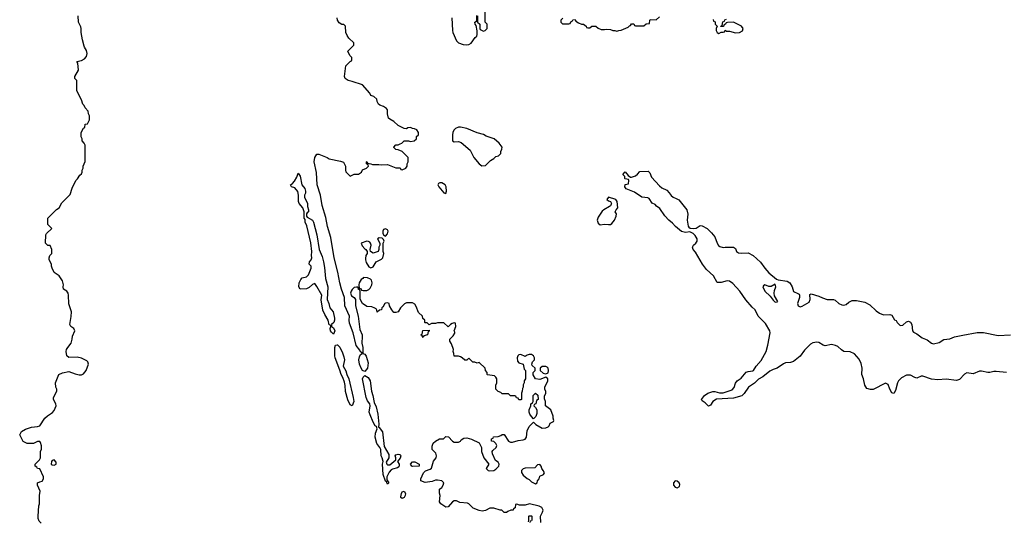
# Model space of a CAD drawing. Header units: inches. Extents: x 2106670 to 2322961, y 36024 to 224899.
# Tile 270 of 281: x 2278958 to 2288409, y 175442 to 180253. Entities that reach past the tile are written whole.
import ezdxf

# ---------------------------------------------------------------- set-up
doc = ezdxf.new("R2010")
doc.units = ezdxf.units.IN
doc.header["$MEASUREMENT"] = 0
for name, color, linetype in [('C2177', 7, 'Continuous'), ('C2178', 7, 'Continuous'), ('C2187', 7, 'Continuous'), ('C2188', 7, 'Continuous')]:
    doc.layers.add(name, color=color, linetype=linetype)

msp = doc.modelspace()

# ---------------------------------------------------------------- linework, layer by layer
at = {"layer": 'C2177', "color": 5, "elevation": 60}
msp.add_lwpolyline([(2279163.1, 175423.1), (2279144.7, 175444.7), (2279135.3, 175470), (2279134, 175490), (2279142, 175590), (2279148, 175610), (2279148.4, 175688.4), (2279155.3, 175730), (2279128, 175790), (2279128, 175810), (2279150, 175822), (2279174.6, 175825.4), (2279188, 175850), (2279188, 175870), (2279150, 175946), (2279128.4, 175948.4), (2279122, 175962), (2279106, 175970), (2279106, 175990), (2279148, 176030), (2279158, 176050), (2279158, 176110), (2279167.3, 176132.7), (2279168, 176150), (2279167.3, 176167.3), (2279156.4, 176196.4), (2279150, 176206), (2279130, 176206), (2279090, 176188), (2279028.4, 176188.4), (2278990, 176206), (2278958, 176270), (2278976.4, 176303.6), (2279014.6, 176325.4), (2279070, 176344.7), (2279130, 176351.3), (2279150, 176358), (2279199, 176430), (2279225.1, 176454.9), (2279274.2, 176485.8), (2279290, 176504.7), (2279309, 176550), (2279305.2, 176570), (2279284, 176610), (2279284, 176630), (2279313.2, 176690), (2279314, 176710), (2279304, 176730), (2279302, 176770), (2279335.3, 176850), (2279370, 176866), (2279430, 176878), (2279490, 176856), (2279530, 176846), (2279550, 176846), (2279570, 176856), (2279596, 176890), (2279617.2, 176950), (2279612.9, 176972.9), (2279602.7, 176982.7), (2279550, 177006.6), (2279510, 177015.1), (2279430, 177014), (2279409.2, 177030), (2279404, 177070), (2279408.7, 177090), (2279419, 177110), (2279452.7, 177150), (2279462.7, 177190), (2279463.7, 177216.3), (2279488, 177270), (2279478, 177290), (2279449, 177309), (2279438, 177330), (2279453.6, 177406.4), (2279455.3, 177450), (2279428.8, 177528.9), (2279428, 177610), (2279422, 177630), (2279410, 177648), (2279378, 177670), (2279375.3, 177690), (2279379, 177710), (2279368.7, 177750), (2279336.5, 177796.5), (2279290, 177828), (2279269, 177870), (2279262, 177890), (2279262, 177910), (2279242, 177950), (2279242, 177970), (2279248.7, 177990), (2279268, 178010), (2279268, 178050), (2279250, 178086), (2279228.4, 178088.4), (2279206, 178110), (2279208, 178190), (2279216.4, 178203.6), (2279266, 178250), (2279228.4, 178288.4), (2279229.1, 178350.9), (2279310, 178432), (2279338, 178450), (2279363.1, 178496.9), (2279443.1, 178576.9), (2279461.2, 178638.8), (2279498, 178710), (2279513.6, 178726.4), (2279536.4, 178763.6), (2279550, 178774), (2279558, 178790), (2279558, 178810), (2279568, 178830), (2279568, 178850), (2279587.3, 178892.7), (2279588, 179050), (2279578, 179070), (2279558, 179090), (2279558, 179110), (2279548, 179130), (2279548, 179170), (2279570, 179214), (2279582, 179218), (2279588, 179250), (2279610, 179254), (2279627.3, 179292.7), (2279628, 179330), (2279618, 179350), (2279616.4, 179376.4), (2279587.3, 179407.3), (2279578, 179430), (2279564.7, 179444.7), (2279550, 179486), (2279508, 179570), (2279506, 179670), (2279488, 179690), (2279488, 179710), (2279522, 179770), (2279515.3, 179835.3), (2279508, 179852), (2279550, 179862.8), (2279581.3, 179878.7), (2279599, 179901), (2279605.3, 179930), (2279597.7, 179957.7), (2279580.7, 179990), (2279577.7, 180000)], dxfattribs=at)
msp.add_lwpolyline([(2279288.7, 176031.3), (2279270, 176024), (2279263.8, 176016.2), (2279258.8, 175990), (2279270, 175982), (2279290, 175981.6), (2279309, 175990), (2279309.2, 176010)], close=True, dxfattribs=at)
at = {"layer": 'C2178', "color": 5, "elevation": 60}
msp.add_lwpolyline([(2279577.7, 180000), (2279560.1, 180060.1), (2279549.4, 180130), (2279549.3, 180170), (2279546, 180186), (2279522, 180230), (2279519, 180290)], dxfattribs=at)
at = {"layer": 'C2187', "color": 5}
for points, elevation in [([(2283962, 175430), (2283958, 175490), (2283978, 175530), (2283982, 175550), (2283970, 175574), (2283945.6, 175585.6), (2283851.3, 175608.7), (2283810, 175595.3), (2283756.4, 175596.4), (2283730, 175606), (2283718, 175602), (2283714, 175570), (2283698, 175562), (2283694, 175550), (2283672.7, 175547.3), (2283643.6, 175536.4), (2283630, 175526), (2283610, 175526), (2283587.3, 175547.3), (2283570, 175548), (2283509.1, 175569.1), (2283470, 175569), (2283430, 175544), (2283398, 175538), (2283370, 175544), (2283310, 175569), (2283270, 175608.7), (2283256.5, 175616.5), (2283183.1, 175623.1), (2283150, 175638), (2283130, 175638), (2283111.2, 175628.9), (2283070, 175582), (2283050, 175578), (2283002, 175610), (2282989.2, 175630), (2282995.3, 175690), (2282988.8, 175711.1), (2282988, 175750), (2283010, 175766), (2283024.5, 175790), (2283029.3, 175810), (2283010, 175829.3), (2282970, 175838), (2282950, 175838), (2282916.9, 175823.1), (2282850, 175814), (2282808, 175830), (2282808.7, 175850), (2282834, 175906), (2282854, 175926), (2282898.3, 175941.7), (2282909.6, 175950.4), (2282930, 176018), (2282955.3, 176050), (2282959, 176070), (2282954, 176094), (2282918, 176130), (2282916.4, 176136.4), (2282916.4, 176163.6), (2282928, 176190), (2282950, 176212), (2282988.4, 176231.6), (2283027.3, 176232.7), (2283050, 176254), (2283072.7, 176252.7), (2283114, 176210), (2283130, 176202), (2283170, 176202), (2283188.4, 176211.6), (2283196.4, 176223.6), (2283220.4, 176239.6), (2283250, 176242), (2283294, 176230), (2283370, 176194), (2283391.3, 176151.3), (2283391, 176110), (2283413, 176050), (2283462.8, 175990), (2283434.8, 175950), (2283456, 175930), (2283470, 175926.5), (2283510, 175930.2), (2283530, 175941.8), (2283556.8, 175970), (2283562, 175990), (2283550, 176009.7), (2283525.5, 176025.5), (2283498, 176090), (2283494.5, 176110), (2283499.3, 176120.7), (2283532.7, 176150), (2283539.3, 176170), (2283530, 176188.7), (2283510, 176206), (2283486, 176210), (2283487.3, 176232.7), (2283502, 176238), (2283507.3, 176252.7), (2283550, 176254), (2283576.4, 176263.6), (2283590, 176274), (2283610, 176274), (2283650, 176212), (2283670, 176201), (2283690, 176201), (2283741.5, 176218.5), (2283790, 176222), (2283809.7, 176230.3), (2283822.9, 176250), (2283828.8, 176311.1), (2283848.4, 176351.6), (2283890, 176394), (2283914, 176370), (2283974.8, 176334.8), (2284010, 176339.1), (2284030, 176346.8), (2284040.9, 176359.1), (2284050, 176382), (2284082, 176398), (2284086, 176410), (2284078, 176430), (2284078, 176450), (2284055.3, 176510), (2284006, 176550), (2284006, 176590), (2283996.4, 176616.4), (2283996.4, 176643.6), (2284008, 176670), (2284007.3, 176687.3), (2283998, 176710), (2283998, 176730), (2284028, 176790), (2284027.3, 176807.3), (2284010, 176826), (2283950, 176802), (2283908, 176810), (2283888.4, 176848.4), (2283886, 176870), (2283906, 176890), (2283906, 176910), (2283878, 176938), (2283875.3, 176950), (2283879, 176970), (2283899, 176990), (2283899, 177010), (2283889.2, 177030), (2283870, 177040.7), (2283850, 177042.9), (2283830, 177036), (2283810, 177021.2), (2283770, 177040.9), (2283750, 177039.3), (2283740.7, 177030), (2283733, 177010), (2283736.8, 176976.8), (2283750, 176961), (2283790.6, 176950.6), (2283801, 176901), (2283812, 176890), (2283812, 176810), (2283802, 176790), (2283802, 176770), (2283792, 176750), (2283792, 176730), (2283783.6, 176716.4), (2283782, 176690), (2283774, 176670), (2283774, 176610), (2283770, 176606), (2283750, 176606), (2283742, 176622), (2283727.3, 176627.3), (2283722, 176642), (2283710, 176646), (2283670, 176646), (2283650, 176666), (2283590, 176666), (2283576.4, 176676.4), (2283550, 176686), (2283528.4, 176708.4), (2283527.3, 176747.3), (2283538, 176770), (2283538, 176810), (2283530, 176826), (2283516.4, 176836.4), (2283450, 176846), (2283446, 176850), (2283446, 176870), (2283428.4, 176888.4), (2283426, 176910), (2283370, 176966), (2283350, 176958), (2283327.3, 176967.3), (2283308.4, 176968.4), (2283270, 177006), (2283250, 176986), (2283230, 176986), (2283206, 177010), (2283190, 177018), (2283170, 177026), (2283127.3, 177027.3), (2283126, 177050), (2283118, 177070), (2283122, 177090), (2283103.1, 177143.1), (2283086, 177170), (2283086, 177190), (2283120.4, 177219.6), (2283134.6, 177245.4), (2283135.3, 177255.3), (2283128, 177270), (2283146, 177310), (2283142, 177342), (2283130, 177346), (2283110, 177338), (2283094, 177330), (2283070, 177308), (2283030, 177346), (2282970, 177346), (2282950, 177338), (2282910, 177338), (2282890, 177326), (2282870, 177346), (2282850, 177346), (2282846, 177350), (2282846, 177370), (2282828.4, 177388.4), (2282826, 177410), (2282784.7, 177444.7), (2282763.1, 177503.1), (2282750, 177526), (2282730, 177538), (2282670, 177538), (2282651.2, 177528.9), (2282612, 177490), (2282592, 177450), (2282570, 177446), (2282550, 177446), (2282528.8, 177468.9), (2282508.4, 177508.4), (2282506, 177530), (2282490, 177538), (2282470, 177534), (2282462, 177530), (2282443.6, 177496.4), (2282434, 177490), (2282431.2, 177468.9), (2282412.7, 177467.3), (2282390, 177449), (2282386.3, 177466.3), (2282378.6, 177478.6), (2282366.6, 177486.6), (2282339.3, 177499.3), (2282290, 177502), (2282248, 177530), (2282227.3, 177572.7), (2282227.3, 177647.3), (2282222, 177662), (2282210, 177666), (2282207.3, 177687.3), (2282190, 177688.7), (2282170, 177684), (2282150, 177666.6), (2282139.5, 177650), (2282134.4, 177630), (2282143.9, 177603.9), (2282167.5, 177587.5), (2282182, 177570), (2282182, 177510), (2282208.3, 177408.3), (2282222.8, 177282.8), (2282244, 177230), (2282246.4, 177213.6), (2282242, 177150), (2282250.9, 177109.1), (2282252.7, 177052.7), (2282270, 177044.7), (2282284.5, 177024.5), (2282302.5, 176962.5), (2282295.5, 176910), (2282270, 176879), (2282250, 176889), (2282235.1, 176910), (2282218.7, 176950), (2282213.3, 176990), (2282219.5, 177020.5), (2282230, 177042), (2282246, 177050), (2282242, 177062), (2282230, 177066), (2282223.1, 177083.1), (2282188.1, 177128.2), (2282158.4, 177250), (2282123, 177343), (2282119.2, 177370), (2282123, 177410), (2282080.4, 177510), (2282076.2, 177590), (2282047.2, 177667.3), (2282031.5, 177728.5), (2282011.2, 177831.1), (2281975.4, 177970), (2281943.3, 178163.3), (2281913.3, 178270), (2281897.1, 178357.1), (2281862.6, 178470), (2281845.1, 178570), (2281812.8, 178670), (2281806.2, 178786.2), (2281785.6, 178890), (2281789.6, 178930.4), (2281810, 178964.7), (2281830, 178964.7), (2281910, 178931.3), (2281930, 178918), (2282037.3, 178897.3), (2282066, 178886), (2282086, 178850), (2282084.7, 178810), (2282090, 178794), (2282130, 178754), (2282170, 178772), (2282210, 178772), (2282238, 178790), (2282250, 178814), (2282286, 178830), (2282306, 178850), (2282302, 178862), (2282286, 178870), (2282286, 178890), (2282290, 178894), (2282298, 178878), (2282330, 178872), (2282344.7, 178864.7), (2282405.4, 178865.4), (2282430, 178861), (2282490, 178864.7), (2282570, 178834), (2282610, 178834), (2282618, 178818), (2282630, 178814), (2282666, 178830), (2282678, 178850), (2282678, 178870), (2282686, 178890), (2282686, 178930), (2282630, 178988), (2282590, 179006), (2282567.3, 179007.3), (2282548.4, 179028.4), (2282548.4, 179031.6), (2282570, 179054), (2282590, 179054), (2282610, 179062), (2282626, 179070), (2282650, 179092), (2282690, 179092), (2282710, 179084.7), (2282746, 179090), (2282766, 179110), (2282768.4, 179131.6), (2282786, 179150), (2282786, 179170), (2282770, 179198), (2282747.3, 179207.3), (2282728.4, 179208.4), (2282710, 179218), (2282683.6, 179216.4), (2282670, 179208), (2282648.8, 179208.9), (2282590, 179238), (2282550, 179278), (2282510, 179298), (2282498, 179310), (2282488.7, 179350), (2282488.4, 179388.4), (2282480.4, 179400.4), (2282450, 179422), (2282414.6, 179434.6), (2282403.1, 179443.1), (2282388, 179470), (2282386, 179490), (2282356.4, 179516.4), (2282330, 179526), (2282318, 179550), (2282250, 179628), (2282150, 179662), (2282110, 179669), (2282082, 179690), (2282075.3, 179710), (2282088, 179810), (2282130, 179854), (2282142, 179858), (2282146, 179870), (2282146, 179890), (2282126, 179910), (2282108, 179950), (2282156.3, 180000)], 40), ([(2288430, 176868.7), (2288330, 176879.4), (2288310, 176879.3), (2288270, 176869), (2288250.2, 176869.8), (2288190, 176882.2), (2288170, 176880.9), (2288110, 176857.8), (2288050, 176866.2), (2288025.8, 176854.2), (2287978.9, 176801.1), (2287950, 176792.8), (2287850, 176806.2), (2287770, 176799.3), (2287710, 176806), (2287626.6, 176833.4), (2287610, 176833.7), (2287570, 176815.6), (2287550, 176820.4), (2287510, 176843.7), (2287470, 176842.2), (2287422.5, 176817.5), (2287394.3, 176790), (2287382.6, 176770), (2287364.9, 176695.1), (2287350, 176668), (2287330, 176674), (2287310, 176709.2), (2287295.3, 176755.3), (2287270, 176767.8), (2287150, 176706.6), (2287126.3, 176706.3), (2287090, 176715.3), (2287070, 176748), (2287058.4, 176810), (2287043, 176850), (2287045.1, 176910), (2287035.6, 176955.6), (2287016.5, 176996.5), (2286969.9, 177049.9), (2286930, 177066.5), (2286870, 177071.4), (2286845.3, 177085.3), (2286810, 177118.2), (2286788.5, 177128.5), (2286750, 177136.8), (2286690, 177126.4), (2286670, 177131.4), (2286630, 177156.1), (2286610, 177160.3), (2286570, 177152.3), (2286550, 177140.9), (2286490, 177083.1), (2286450, 177026.2), (2286384.9, 176975.1), (2286355.4, 176964.6), (2286310, 176960.9), (2286290, 176950.9), (2286230, 176909.9), (2286190, 176898.7), (2286157.5, 176882.5), (2286092.6, 176827.4), (2286050, 176806.2), (2286011.7, 176768.3), (2285952.3, 176730), (2285911.5, 176668.5), (2285890, 176646), (2285810, 176623.1), (2285646.3, 176613.7), (2285610.4, 176590), (2285590, 176555.1), (2285570, 176546.6), (2285539.2, 176579.2), (2285510, 176597.2), (2285502.9, 176610), (2285532.7, 176650), (2285564, 176670), (2285610, 176685.5), (2285630, 176688.2), (2285674.7, 176674.7), (2285710, 176673.1), (2285796.4, 176703.6), (2285814.7, 176725.3), (2285830, 176768.5), (2285845.4, 176790), (2285883.5, 176816.5), (2285930, 176871), (2285950, 176879.7), (2285995.8, 176884.2), (2286001.6, 176890), (2286026.6, 176930), (2286074.9, 176985.1), (2286122.9, 177070), (2286140.9, 177130), (2286160.3, 177250), (2286157.8, 177270), (2286117.9, 177337.9), (2286046.4, 177410), (2286016.5, 177470), (2285990, 177494.4), (2285927.7, 177567.7), (2285869.9, 177649.9), (2285802.1, 177722.1), (2285770, 177743.9), (2285750, 177747.3), (2285690, 177732.6), (2285651.9, 177731.9), (2285617.3, 177797.3), (2285550, 177856.2), (2285511.2, 177910), (2285444.5, 178024.5), (2285422.4, 178050), (2285417.4, 178070), (2285426.6, 178090), (2285449.1, 178110.9), (2285459.8, 178130), (2285461.2, 178150), (2285443, 178183), (2285421.7, 178201.7), (2285390, 178217.2), (2285347.7, 178212.3), (2285310, 178222.4), (2285251.8, 178270), (2285223.1, 178303.1), (2285189.7, 178330), (2285150, 178372.7), (2285101.7, 178441.7), (2285070, 178466), (2285059.5, 178479.5), (2285030, 178495.1), (2284999.2, 178539.2), (2284986.2, 178546.2), (2284929.3, 178550), (2284858, 178598), (2284779, 178630), (2284765.2, 178650), (2284768.7, 178671.3), (2284802, 178678), (2284806, 178710), (2284802, 178722), (2284770, 178726), (2284766, 178730), (2284766, 178750), (2284746, 178770), (2284770, 178794), (2284799.6, 178759.6), (2284822, 178742), (2284830, 178742), (2284870, 178756), (2284889.4, 178770.6), (2284910, 178798), (2284990, 178802), (2285005.4, 178785.4), (2285023, 178743), (2285099.8, 178659.8), (2285122, 178642), (2285170, 178618), (2285193.7, 178593.7), (2285210, 178566), (2285230, 178551), (2285259.9, 178539.9), (2285284.5, 178524.5), (2285362.8, 178430), (2285371.2, 178388.9), (2285364, 178330), (2285374.4, 178274.4), (2285382.5, 178262.5), (2285394.4, 178254.4), (2285430, 178250.7), (2285450, 178254.8), (2285490, 178278.8), (2285510, 178274.8), (2285558, 178250), (2285598, 178210), (2285631.3, 178170), (2285654.4, 178110), (2285667.3, 178087.3), (2285678.7, 178078.7), (2285710, 178068.5), (2285730, 178072.7), (2285810.3, 178070.3), (2285830, 178057.3), (2285839.5, 178030), (2285857, 178017), (2285890, 178012.9), (2285950, 178016.5), (2285998, 177990), (2286070, 177928), (2286110.2, 177870.2), (2286150, 177826), (2286223, 177763), (2286237.3, 177757.3), (2286325.1, 177745.1), (2286350.2, 177730.2), (2286373.4, 177690), (2286386.7, 177646.7), (2286427.9, 177627.9), (2286439.1, 177619.1), (2286442.8, 177610), (2286442.4, 177590), (2286423.2, 177530), (2286430, 177507.3), (2286450, 177499.7), (2286470, 177504.7), (2286536.6, 177543.4), (2286547.1, 177570), (2286542.7, 177617.3), (2286554.6, 177625.4), (2286630, 177602.4), (2286664.7, 177584.7), (2286710, 177570.2), (2286770.3, 177570.3), (2286784.2, 177564.2), (2286822, 177530), (2286850, 177516.9), (2286870, 177514.6), (2286890, 177521.1), (2286916.6, 177543.4), (2286950, 177558.5), (2286990, 177558.9), (2287070, 177543.8), (2287119.2, 177519.2), (2287179.5, 177459.5), (2287210, 177437.7), (2287250, 177423.6), (2287310, 177425.5), (2287330, 177420.7), (2287355.5, 177375.5), (2287370, 177368), (2287380.3, 177350), (2287410, 177321.2), (2287435.8, 177324.2), (2287470, 177356), (2287490, 177363.1), (2287510, 177352.7), (2287520.3, 177330), (2287528, 177270), (2287536.7, 177256.7), (2287570, 177239.7), (2287622.3, 177202.3), (2287670, 177182.7), (2287710, 177149.4), (2287730, 177145.1), (2287783, 177157), (2287830, 177185.5), (2287887.6, 177192.4), (2287930, 177210.2), (2288010, 177228.9), (2288150, 177252), (2288210, 177253.1), (2288350, 177224), (2288470.3, 177230.3)], 20), ([(2283842, 175438), (2283846, 175450), (2283846, 175490), (2283850, 175494), (2283870, 175494), (2283874, 175490), (2283872.7, 175452.7), (2283870, 175446), (2283858, 175442), (2283854, 175430)], 40)]:
    msp.add_lwpolyline(points, dxfattribs=dict(at, elevation=elevation))
for points, elevation in [([(2283190, 179222), (2283170, 179222), (2283142, 179210), (2283126.4, 179193.6), (2283116, 179170), (2283111, 179150), (2283112, 179092), (2283130, 179082), (2283170, 179084.7), (2283195.3, 179075.3), (2283282, 179002), (2283318, 178930), (2283370, 178872), (2283392.7, 178852.7), (2283430, 178854), (2283476.4, 178903.6), (2283510, 178922), (2283530, 178942), (2283553.6, 178946.4), (2283578, 178970), (2283578, 178990), (2283587.3, 179012.7), (2283588, 179030), (2283562, 179070), (2283514, 179110), (2283435.6, 179135.6), (2283410, 179152.3), (2283350, 179169), (2283250, 179209)], 40), ([(2281970, 177238), (2281950, 177255.3), (2281941.2, 177270), (2281938, 177290), (2281946, 177310), (2281942, 177322), (2281930, 177326), (2281919.3, 177370), (2281886.3, 177426.3), (2281868, 177468), (2281852.5, 177567.5), (2281857.2, 177610), (2281810, 177695.3), (2281790, 177722), (2281770, 177714), (2281736.3, 177683.7), (2281710, 177673.2), (2281650, 177669), (2281639, 177690), (2281642, 177730), (2281657.2, 177762.8), (2281670, 177776.3), (2281710, 177788.2), (2281730, 177805.5), (2281757, 177870), (2281757.2, 177890), (2281735.3, 177910), (2281739, 177930), (2281755.3, 177950), (2281762, 177970), (2281759, 177990), (2281762.7, 178030), (2281751.7, 178111.7), (2281715.4, 178275.4), (2281699.3, 178310), (2281697.2, 178337.2), (2281689, 178351), (2281688.7, 178410), (2281675.3, 178450), (2281642, 178490), (2281635.3, 178510), (2281635.3, 178570), (2281626.6, 178606.6), (2281599.5, 178639.5), (2281566, 178650), (2281558, 178670), (2281577.2, 178682.8), (2281596, 178704), (2281618, 178742), (2281630, 178782), (2281650, 178754), (2281664.7, 178670), (2281694.6, 178634.6), (2281702.8, 178610), (2281701, 178590), (2281691.3, 178570), (2281691.3, 178550), (2281721, 178490), (2281722, 178462), (2281730.7, 178429.3), (2281730.6, 178409.4), (2281718, 178402), (2281711.3, 178390), (2281711.3, 178370), (2281718, 178358), (2281770, 178331), (2281779.3, 178310), (2281810.3, 178190), (2281832, 178050), (2281860.8, 177980.8), (2281875.8, 177930), (2281884.4, 177875.6), (2281892, 177770), (2281917, 177690), (2281908, 177570), (2281925.3, 177530), (2281935.3, 177490), (2281966.7, 177450), (2281978.4, 177390), (2281979.3, 177370), (2281972.2, 177347.8), (2281951.3, 177330), (2281952, 177310), (2281970, 177298), (2281982.8, 177270)], 40), ([(2282990.7, 178689.3), (2282976.9, 178683.1), (2282971, 178670), (2282980.7, 178650), (2283030, 178594), (2283050, 178585.5), (2283055.1, 178610), (2283053, 178650), (2283043.7, 178670), (2283010, 178687.3)], 40), ([(2284610, 178550.5), (2284592.4, 178530), (2284610, 178515.3), (2284628.3, 178508.3), (2284639.1, 178490), (2284637.1, 178482.9), (2284630.5, 178469.5), (2284619.5, 178460.5), (2284564.7, 178430), (2284550, 178415.3), (2284510, 178359), (2284502.4, 178330), (2284510, 178301), (2284530, 178286.8), (2284570, 178293.4), (2284610, 178288.5), (2284630, 178290.3), (2284642.7, 178297.3), (2284666.6, 178330), (2284685.1, 178370), (2284685.2, 178390), (2284675.3, 178410), (2284682, 178430), (2284699.3, 178450), (2284692, 178510), (2284679.5, 178530)], 40), ([(2282410, 178162), (2282392, 178150), (2282414, 178110), (2282414, 178090), (2282404.7, 178070), (2282404.7, 178050), (2282398, 178030), (2282370, 178019), (2282350, 178015.3), (2282326, 178030), (2282322, 178050), (2282332.7, 178090), (2282327, 178110), (2282319.4, 178119.4), (2282306.5, 178126.5), (2282290, 178128.3), (2282237.1, 178110), (2282245.2, 178085.2), (2282270, 178056.3), (2282281, 178050), (2282294, 178030), (2282292, 178010), (2282282, 177990), (2282276.9, 177963.1), (2282276, 177950), (2282283.5, 177923.5), (2282310, 177882), (2282330, 177872), (2282350, 177882), (2282379, 177930), (2282430, 177955.5), (2282444.5, 177970), (2282452.7, 178010), (2282448, 178030), (2282446, 178110), (2282458, 178130), (2282450, 178146), (2282436.4, 178156.4)], 40), ([(2282470, 178247.3), (2282450, 178239.5), (2282444.2, 178224.2), (2282444.4, 178204.4), (2282450, 178191.3), (2282470, 178178), (2282490, 178198), (2282494.1, 178225.8), (2282490, 178237)], 40), ([(2282258, 177782), (2282251.3, 177770), (2282237.3, 177762.7), (2282218, 177730), (2282212, 177710), (2282218, 177678), (2282230, 177674), (2282238, 177658), (2282255.3, 177655.3), (2282290, 177655.5), (2282310, 177664), (2282323, 177677), (2282339.6, 177710), (2282341.6, 177730), (2282333.6, 177753.6), (2282324.2, 177764.2), (2282297.6, 177777.6)], 40), ([(2286210, 177717.2), (2286170, 177695.4), (2286150, 177695.1), (2286110, 177709.5), (2286098.4, 177701.6), (2286090.5, 177690), (2286109.3, 177649.3), (2286161, 177601), (2286190, 177562.4), (2286210, 177543.8), (2286230, 177546.8), (2286234, 177550), (2286204.1, 177604.1), (2286199.8, 177630), (2286203.9, 177656.1), (2286216.4, 177690)], 20), ([(2282830, 177206), (2282822, 177222), (2282808, 177230), (2282822, 177238), (2282827.3, 177272.7), (2282890, 177274), (2282890, 177266), (2282878, 177262), (2282874, 177230), (2282838, 177222)], 40), ([(2282150, 176548.7), (2282130, 176559), (2282108.4, 176608.4), (2282086.3, 176686.3), (2282083.8, 176743.8), (2282076.3, 176776.3), (2282060.5, 176820.5), (2282042.9, 176850), (2282032.1, 176892.1), (2281986.9, 177010), (2281982.6, 177030), (2281982.7, 177110), (2281990, 177132), (2282004, 177136), (2282010, 177136), (2282031.8, 177111.8), (2282057.5, 177057.5), (2282070, 177018), (2282074.9, 176990), (2282064, 176930), (2282090, 176884.7), (2282099.3, 176850), (2282117, 176810), (2282160.3, 176630), (2282166, 176590)], 40), ([(2282490, 175982.8), (2282510, 175984), (2282568, 176030), (2282568.7, 176050), (2282562, 176070), (2282570, 176078), (2282590, 176084.7), (2282603.6, 176083.6), (2282610, 176082), (2282616, 176070), (2282610, 176048.7), (2282583.6, 176016.4), (2282601, 175990), (2282600.7, 175970), (2282596.4, 175963.6), (2282585.5, 175954.5), (2282536.7, 175943.3), (2282524.2, 175935.8), (2282505.3, 175914.7), (2282482, 175870), (2282481, 175841), (2282502, 175810), (2282490, 175798), (2282482, 175810), (2282482, 175822), (2282470, 175828), (2282446, 175890), (2282440.9, 175990), (2282446, 176014), (2282438.4, 176050), (2282427.3, 176070), (2282423.7, 176130), (2282416, 176150), (2282387, 176187), (2282371.4, 176248.5), (2282372.9, 176287.1), (2282389, 176330), (2282382, 176350), (2282370, 176359), (2282350, 176394), (2282321.8, 176461.8), (2282314, 176490), (2282320.7, 176550), (2282318, 176570), (2282297, 176597), (2282283.1, 176630), (2282249.6, 176810), (2282254.8, 176825.2), (2282270, 176841), (2282302, 176822), (2282322, 176790), (2282333.7, 176690), (2282348.7, 176650), (2282360.9, 176580.9), (2282378.8, 176538.9), (2282394.4, 176470), (2282406, 176374), (2282403.6, 176343.6), (2282410, 176342), (2282439.5, 176299.5), (2282458, 176158), (2282502.8, 176082.8), (2282500.7, 176050), (2282476, 176010), (2282481, 175990)], 40), ([(2284010, 176927.3), (2283973, 176927), (2283954.8, 176910), (2283954.8, 176890), (2283982, 176862), (2284010, 176856.3), (2284030, 176866), (2284035.1, 176890), (2284032.3, 176910), (2284021, 176921)], 40), ([(2283890, 176426), (2283870, 176446), (2283855.3, 176470), (2283848.8, 176488.9), (2283848.7, 176510), (2283866, 176550), (2283866, 176570), (2283882, 176578), (2283886, 176590), (2283888, 176650), (2283910, 176672), (2283931.6, 176651.6), (2283934, 176610), (2283918, 176602), (2283914, 176570), (2283898, 176562), (2283894, 176550), (2283910, 176534), (2283922, 176510), (2283923.6, 176476.4), (2283911.6, 176448.4)], 40), ([(2282730, 175967.3), (2282722, 175970), (2282709.2, 175990), (2282730, 176012), (2282750, 176012), (2282792, 175990), (2282794, 175970), (2282790, 175969.3)], 40), ([(2283950, 175985.6), (2283930, 175984.2), (2283903.7, 175956.3), (2283810, 175952.6), (2283790, 175946.6), (2283773.4, 175930), (2283775.5, 175910), (2283790, 175884.7), (2283830, 175851.3), (2283850, 175842), (2283870, 175822), (2283910, 175802), (2283926, 175810), (2283928.4, 175831.6), (2283946, 175850), (2283950, 175874), (2283986, 175890), (2283994.6, 175905.4), (2283984, 175930), (2283969.4, 175949.4), (2283964.2, 175970)], 40), ([(2285250, 175829.2), (2285234, 175810), (2285234, 175790), (2285250, 175770.8), (2285270, 175764), (2285290, 175776), (2285294.9, 175794.9), (2285289.2, 175810), (2285270, 175826)], 40), ([(2282630, 175662), (2282618, 175670), (2282616.4, 175676.4), (2282622.7, 175710), (2282630, 175724.7), (2282650, 175731.3), (2282661, 175710), (2282658.8, 175690), (2282650, 175669)], 40)]:
    msp.add_lwpolyline(points, close=True, dxfattribs=dict(at, elevation=elevation))
at = {"layer": 'C2188', "color": 5, "elevation": 40}
for points in [[(2282156.3, 180000), (2282166, 180010), (2282166, 180030), (2282116.4, 180076.4), (2282100.4, 180100.4), (2282088, 180130), (2282086, 180190), (2282070, 180206), (2282050, 180208), (2282023.1, 180223.1), (2282008, 180250), (2282006, 180270)], [(2283107.3, 180270), (2283113, 180150), (2283115.5, 180130), (2283150, 180050.7), (2283170.3, 180030.3), (2283216.3, 180016.3), (2283250, 180011.4), (2283270, 180014.3), (2283292, 180028.1), (2283330, 180082), (2283345.4, 180094.6), (2283349.6, 180110.4), (2283348.1, 180148.1), (2283339.3, 180199.3), (2283328.7, 180211.3), (2283328, 180230), (2283342, 180238), (2283346, 180250), (2283347.3, 180292.7)], [(2283354, 180290), (2283354, 180230), (2283374, 180210), (2283374, 180170), (2283378, 180158), (2283410, 180142), (2283426, 180150), (2283446, 180170), (2283446, 180210), (2283426, 180230), (2283426, 180330)], [(2284172.7, 180267.3), (2284154, 180250), (2284154, 180230), (2284170, 180214), (2284230, 180214), (2284242, 180218), (2284247.3, 180232.7), (2284262, 180238), (2284267.3, 180252.7), (2284290, 180254), (2284298, 180238), (2284323.6, 180223.6), (2284350, 180212), (2284370, 180212), (2284394, 180190), (2284398, 180178), (2284410, 180174), (2284430, 180174), (2284450, 180192), (2284488.4, 180191.6), (2284511.2, 180171.1), (2284539.6, 180159.6), (2284570, 180158), (2284590, 180162), (2284630, 180158), (2284650, 180151.3), (2284671.2, 180151.1), (2284690, 180142), (2284708.8, 180151.1), (2284730, 180152), (2284798, 180182), (2284810, 180194), (2284822, 180198), (2284830, 180214), (2284852.7, 180212.7), (2284858, 180198), (2284870, 180194), (2284950, 180194), (2284970, 180214), (2285002, 180218), (2285006, 180250), (2285010, 180254), (2285067.3, 180252.7), (2285100.4, 180279.6)], [(2285614, 180254), (2285618, 180238), (2285632.7, 180232.7), (2285634, 180210), (2285654, 180190), (2285642, 180170), (2285642, 180150), (2285654, 180130), (2285670, 180122), (2285690, 180134), (2285710, 180134), (2285722, 180138), (2285730, 180154), (2285742, 180142), (2285770, 180142), (2285830, 180126.8), (2285866, 180130), (2285894.8, 180145.2), (2285902, 180170), (2285888, 180190), (2285810, 180228.7), (2285752.7, 180227.3), (2285738, 180222), (2285734, 180210), (2285718, 180202), (2285712.7, 180187.3), (2285687.3, 180187.3), (2285687.3, 180192.7), (2285702, 180198), (2285707.3, 180232.7), (2285722, 180238), (2285727.3, 180252.7), (2285742, 180258)]]:
    msp.add_lwpolyline(points, dxfattribs=at)

doc.saveas('drawing.dxf')
